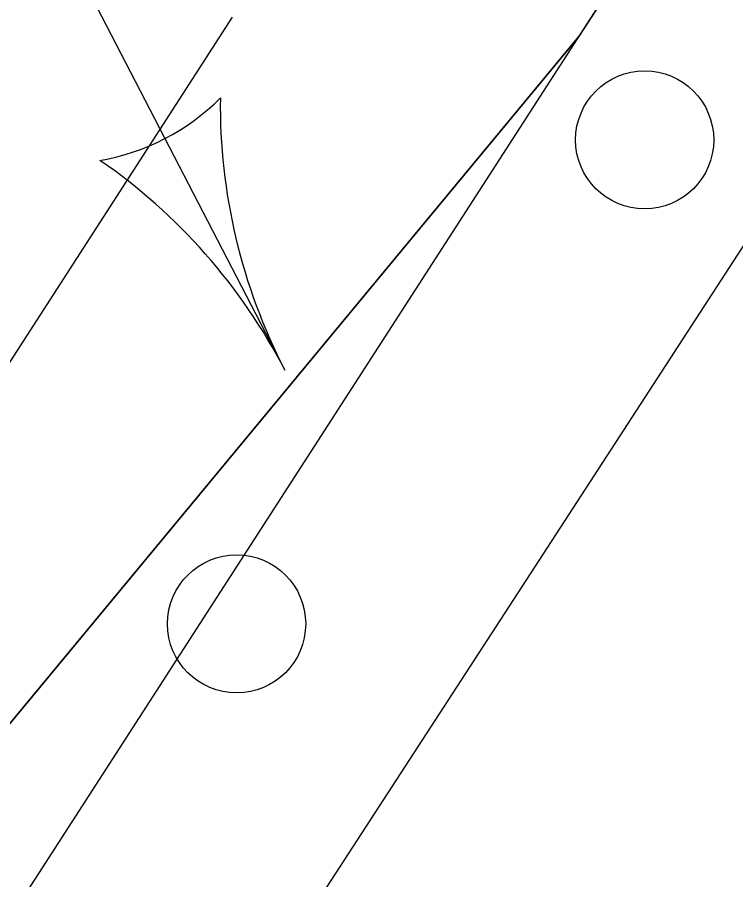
# Model space of a CAD drawing. Extents: x 14104283 to 14129344, y 8637090 to 8673339.
# Drawn here: x 14119345.02 to 14119373.63, y 8669126.13 to 8669160.47 of the extents above; entities that cross this region are included whole.
import ezdxf

# ---------------------------------------------------------------- set-up
doc = ezdxf.new("R2010")
doc.units = 0
for name, color, linetype in [('dsnPaintExistingBrokenLaneLineWhite', 7, 'Continuous'), ('dsnPaintExistingEdgeLineRightWhite', 7, 'Continuous'), ('dsnPaintPlaceChannelizingLaneWhite', 7, 'Continuous'), ('dsnShadingPaved', 7, 'Continuous'), ('dsnStdLabel', 7, 'Continuous'), ('dsnStgShadingPrevPav', 7, 'Continuous')]:
    doc.layers.add(name, color=color, linetype=linetype)

msp = doc.modelspace()

# ---------------------------------------------------------------- linework, layer by layer
at = {"layer": 'dsnPaintExistingBrokenLaneLineWhite'}
msp.add_line((14119234.389, 8668975.908), (14119353.592, 8669160.466), dxfattribs=at)
at = {"layer": 'dsnPaintExistingEdgeLineRightWhite'}
msp.add_line((14119329.789, 8669101.47), (14119537.52, 8669423.28), dxfattribs=at)
at = {"layer": 'dsnPaintPlaceChannelizingLaneWhite'}
msp.add_line((14119302.703, 8669081.636), (14119367.38, 8669159.704), dxfattribs=at)
at = {"layer": 'dsnShadingPaved'}
for p, q in [((14119415.053, 8669233.557), (14119367.38, 8669159.704)), ((14119367.38, 8669159.704), (14119302.703, 8669081.636))]:
    msp.add_line(p, q, dxfattribs=at)
at = {"layer": 'dsnStdLabel'}
msp.add_line((14119321.12, 8669213.15), (14119355.672, 8669146.421), dxfattribs=at)
for centre in [(14119369.999, 8669155.584), (14119353.752, 8669136.315)]:
    msp.add_circle(centre, 2.75, dxfattribs=at)
for centre, radius, start, end in [((14119346.824, 8669163.507), 8.863, 279.6404, 315.1088), ((14119376.052, 8669156.973), 22.95, 179.3034, 207.3747), ((14119335.292, 8669135.868), 22.95, 27.3745, 55.4458)]:
    msp.add_arc(centre, radius, start, end, dxfattribs=at)
at = {"layer": 'dsnStgShadingPrevPav'}
msp.add_lwpolyline([(14119455.82, 8669289.132), (14119447.45, 8669266.1), (14119424.618, 8669230.678), (14119396.25, 8669185.734), (14119365.958, 8669139.106), (14119334.972, 8669091.449), (14119304.908, 8669044.507), (14119267.203, 8668986.395), (14119235.589, 8668937.493), (14119203.774, 8668887.788), (14119172.82, 8668837.381)], dxfattribs=at)

doc.saveas('drawing.dxf')
